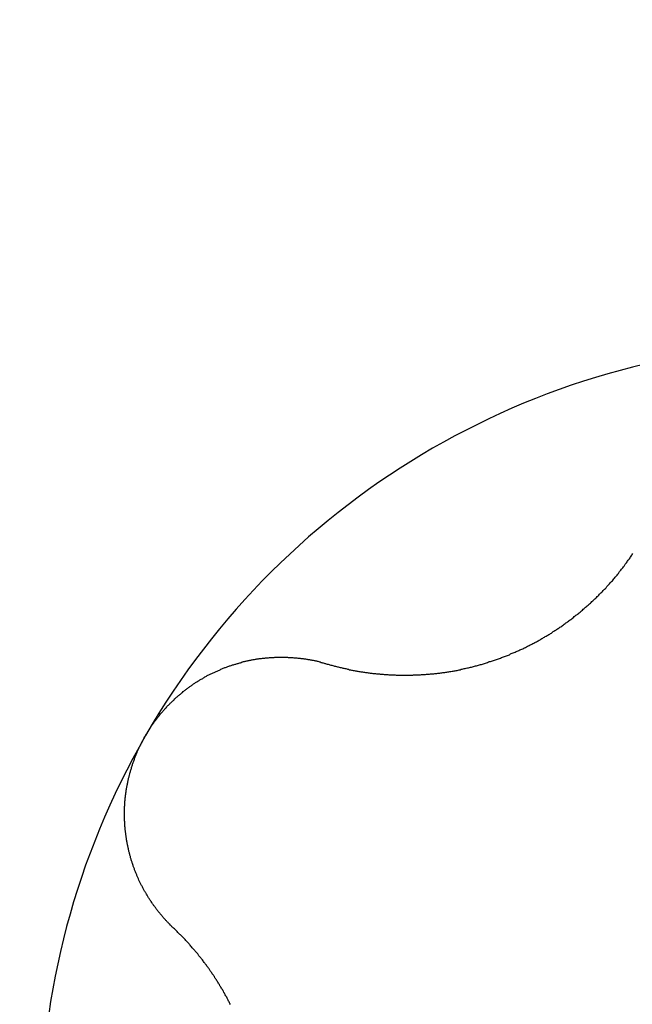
# Model space of a CAD drawing. Extents: x 1107 to 4046, y 937 to 3355.
# Tile 706 of 861: x 2091.67 to 2093.43, y 3217.67 to 3220.5. Entities that reach past the tile are written whole.
import ezdxf

# ---------------------------------------------------------------- set-up
doc = ezdxf.new("R2010")
doc.units = 0
doc.layers.add('KF_VIDA_L___C_BOTTOM', color=7, linetype='CONTINUOUS')

# ---------------------------------------------------------------- blocks, each defined once
blk = doc.blocks.new('KF_VIDA_L___C_BOTTOM')
at = {"layer": 'KF_VIDA_L___C_BOTTOM'}
for points in [[(-94.4298, 343.631, 0), (-94.4272, 343.63, 0), (-94.4246, 343.63, 0), (-94.4219, 343.629, 0), (-94.4193, 343.628, 0), (-94.4166, 343.627, 0), (-94.414, 343.627, 0), (-94.4113, 343.626, 0), (-94.4087, 343.625, 0), (-94.406, 343.624, 0), (-94.4034, 343.624, 0), (-94.4007, 343.623, 0), (-94.3981, 343.622, 0), (-94.3954, 343.622, 0), (-94.3927, 343.621, 0), (-94.3901, 343.62, 0), (-94.3874, 343.62, 0), (-94.3847, 343.619, 0), (-94.3821, 343.618, 0), (-94.3794, 343.618, 0), (-94.3767, 343.617, 0), (-94.3741, 343.617, 0), (-94.3714, 343.616, 0), (-94.3687, 343.615, 0), (-94.366, 343.615, 0), (-94.3633, 343.614, 0), (-94.3607, 343.614, 0), (-94.358, 343.613, 0), (-94.3553, 343.613, 0), (-94.3526, 343.612, 0), (-94.3499, 343.612, 0), (-94.3473, 343.611, 0), (-94.3446, 343.611, 0), (-94.3419, 343.61, 0), (-94.3392, 343.61, 0), (-94.3365, 343.609, 0), (-94.3338, 343.609, 0), (-94.3312, 343.608, 0), (-94.3285, 343.608, 0), (-94.3258, 343.608, 0), (-94.3231, 343.607, 0), (-94.3204, 343.607, 0), (-94.3177, 343.606, 0), (-94.3151, 343.606, 0), (-94.3124, 343.606, 0), (-94.3097, 343.605, 0), (-94.307, 343.605, 0), (-94.3043, 343.604, 0), (-94.3016, 343.604, 0), (-94.299, 343.604, 0), (-94.2963, 343.603, 0), (-94.2936, 343.603, 0), (-94.2909, 343.603, 0), (-94.2883, 343.603, 0), (-94.2856, 343.602, 0), (-94.2829, 343.602, 0), (-94.2802, 343.602, 0), (-94.2776, 343.602, 0), (-94.2749, 343.601, 0), (-94.2722, 343.601, 0), (-94.2696, 343.601, 0), (-94.2669, 343.601, 0), (-94.2642, 343.6, 0), (-94.2616, 343.6, 0), (-94.2589, 343.6, 0), (-94.2562, 343.6, 0), (-94.2536, 343.6, 0), (-94.2509, 343.599, 0), (-94.2483, 343.599, 0), (-94.2456, 343.599, 0), (-94.2429, 343.599, 0), (-94.2402, 343.599, 0), (-94.2375, 343.599, 0), (-94.2348, 343.599, 0), (-94.2321, 343.599, 0), (-94.2294, 343.598, 0), (-94.2266, 343.598, 0), (-94.2239, 343.598, 0), (-94.2212, 343.598, 0), (-94.2184, 343.598, 0), (-94.2156, 343.598, 0), (-94.2129, 343.598, 0), (-94.2101, 343.598, 0), (-94.2073, 343.598, 0), (-94.2046, 343.598, 0), (-94.2018, 343.598, 0), (-94.199, 343.598, 0), (-94.1962, 343.598, 0), (-94.1934, 343.598, 0), (-94.1906, 343.598, 0), (-94.1878, 343.598, 0), (-94.1849, 343.598, 0), (-94.1821, 343.598, 0), (-94.1793, 343.599, 0), (-94.1765, 343.599, 0), (-94.1736, 343.599, 0), (-94.1708, 343.599, 0), (-94.1679, 343.599, 0), (-94.1651, 343.599, 0), (-94.1622, 343.599, 0), (-94.1594, 343.599, 0), (-94.1565, 343.6, 0), (-94.1536, 343.6, 0), (-94.1507, 343.6, 0), (-94.1479, 343.6, 0), (-94.145, 343.6, 0), (-94.1421, 343.601, 0), (-94.1392, 343.601, 0), (-94.1363, 343.601, 0), (-94.1334, 343.601, 0), (-94.1305, 343.602, 0), (-94.1276, 343.602, 0), (-94.1247, 343.602, 0), (-94.1218, 343.602, 0), (-94.1189, 343.603, 0), (-94.116, 343.603, 0), (-94.1131, 343.603, 0), (-94.1102, 343.604, 0), (-94.1073, 343.604, 0), (-94.1044, 343.604, 0), (-94.1014, 343.605, 0), (-94.0985, 343.605, 0), (-94.0956, 343.606, 0), (-94.0927, 343.606, 0), (-94.0897, 343.606, 0), (-94.0868, 343.607, 0), (-94.0839, 343.607, 0), (-94.081, 343.608, 0), (-94.078, 343.608, 0), (-94.0751, 343.609, 0), (-94.0722, 343.609, 0), (-94.0692, 343.61, 0), (-94.0663, 343.61, 0), (-94.0634, 343.611, 0), (-94.0604, 343.611, 0), (-94.0575, 343.612, 0), (-94.0546, 343.612, 0), (-94.0516, 343.613, 0), (-94.0487, 343.614, 0), (-94.0457, 343.614, 0), (-94.0428, 343.615, 0), (-94.0399, 343.615, 0), (-94.0369, 343.616, 0), (-94.034, 343.617, 0), (-94.0311, 343.617, 0), (-94.0282, 343.618, 0), (-94.0252, 343.619, 0), (-94.0223, 343.619, 0), (-94.0194, 343.62, 0), (-94.0164, 343.621, 0), (-94.0135, 343.621, 0), (-94.0106, 343.622, 0), (-94.0077, 343.623, 0), (-94.0048, 343.624, 0), (-94.0018, 343.625, 0), (-93.9989, 343.625, 0), (-93.996, 343.626, 0), (-93.9931, 343.627, 0), (-93.9902, 343.628, 0), (-93.9873, 343.629, 0), (-93.9844, 343.629, 0), (-93.9815, 343.63, 0), (-93.9786, 343.631, 0), (-93.9757, 343.632, 0), (-93.9728, 343.633, 0), (-93.9699, 343.634, 0), (-93.967, 343.635, 0), (-93.9642, 343.636, 0), (-93.9613, 343.637, 0), (-93.9584, 343.637, 0), (-93.9555, 343.638, 0), (-93.9527, 343.639, 0), (-93.9498, 343.64, 0), (-93.9469, 343.641, 0), (-93.9441, 343.642, 0), (-93.9412, 343.643, 0), (-93.9384, 343.644, 0), (-93.9356, 343.645, 0), (-93.9327, 343.646, 0), (-93.9299, 343.647, 0), (-93.9271, 343.649, 0), (-93.9242, 343.65, 0), (-93.9214, 343.651, 0), (-93.9186, 343.652, 0), (-93.9158, 343.653, 0), (-93.913, 343.654, 0), (-93.9102, 343.655, 0), (-93.9074, 343.656, 0), (-93.9046, 343.657, 0), (-93.9018, 343.659, 0), (-93.8991, 343.66, 0), (-93.8963, 343.661, 0), (-93.8935, 343.662, 0), (-93.8908, 343.663, 0), (-93.888, 343.664, 0), (-93.8853, 343.666, 0), (-93.8826, 343.667, 0), (-93.8798, 343.668, 0), (-93.8771, 343.669, 0), (-93.8744, 343.671, 0), (-93.8717, 343.672, 0), (-93.869, 343.673, 0), (-93.8663, 343.674, 0), (-93.8636, 343.676, 0), (-93.8609, 343.677, 0), (-93.8583, 343.678, 0), (-93.8556, 343.679, 0), (-93.8529, 343.681, 0), (-93.8503, 343.682, 0), (-93.8477, 343.683, 0), (-93.845, 343.685, 0), (-93.8424, 343.686, 0), (-93.8398, 343.687, 0), (-93.8372, 343.689, 0), (-93.8346, 343.69, 0), (-93.832, 343.692, 0), (-93.8294, 343.693, 0), (-93.8268, 343.694, 0), (-93.8243, 343.696, 0), (-93.8217, 343.697, 0), (-93.8192, 343.699, 0), (-93.8166, 343.7, 0), (-93.8141, 343.701, 0), (-93.8116, 343.703, 0), (-93.8091, 343.704, 0), (-93.8066, 343.706, 0), (-93.8041, 343.707, 0), (-93.8016, 343.709, 0), (-93.7991, 343.71, 0), (-93.7966, 343.712, 0), (-93.7941, 343.713, 0), (-93.7916, 343.715, 0), (-93.7891, 343.716, 0), (-93.7866, 343.718, 0), (-93.7841, 343.719, 0), (-93.7817, 343.721, 0), (-93.7792, 343.723, 0), (-93.7767, 343.724, 0), (-93.7742, 343.726, 0), (-93.7718, 343.727, 0), (-93.7693, 343.729, 0), (-93.7668, 343.731, 0), (-93.7644, 343.732, 0), (-93.7619, 343.734, 0), (-93.7595, 343.736, 0), (-93.757, 343.737, 0), (-93.7546, 343.739, 0), (-93.7521, 343.741, 0), (-93.7497, 343.743, 0), (-93.7473, 343.744, 0), (-93.7448, 343.746, 0), (-93.7424, 343.748, 0), (-93.74, 343.749, 0), (-93.7376, 343.751, 0), (-93.7352, 343.753, 0), (-93.7328, 343.755, 0), (-93.7304, 343.757, 0), (-93.728, 343.758, 0), (-93.7256, 343.76, 0), (-93.7232, 343.762, 0), (-93.7208, 343.764, 0), (-93.7185, 343.766, 0), (-93.7161, 343.768, 0), (-93.7137, 343.77, 0), (-93.7114, 343.771, 0), (-93.709, 343.773, 0), (-93.7067, 343.775, 0), (-93.7044, 343.777, 0), (-93.702, 343.779, 0), (-93.6997, 343.781, 0), (-93.6974, 343.783, 0), (-93.6951, 343.785, 0), (-93.6928, 343.787, 0), (-93.6905, 343.789, 0), (-93.6882, 343.791, 0), (-93.6859, 343.793, 0), (-93.6836, 343.795, 0), (-93.6814, 343.797, 0), (-93.6791, 343.799, 0), (-93.6768, 343.801, 0), (-93.6746, 343.803, 0), (-93.6724, 343.805, 0), (-93.6701, 343.807, 0), (-93.6679, 343.809, 0), (-93.6657, 343.811, 0), (-93.6635, 343.813, 0), (-93.6613, 343.815, 0), (-93.6591, 343.817, 0), (-93.6569, 343.819, 0), (-93.6547, 343.821, 0), (-93.6526, 343.824, 0), (-93.6504, 343.826, 0), (-93.6483, 343.828, 0), (-93.6461, 343.83, 0), (-93.644, 343.832, 0), (-93.6419, 343.834, 0), (-93.6398, 343.836, 0), (-93.6377, 343.838, 0), (-93.6356, 343.841, 0), (-93.6335, 343.843, 0), (-93.6314, 343.845, 0), (-93.6294, 343.847, 0), (-93.6273, 343.849, 0), (-93.6253, 343.852, 0), (-93.6232, 343.854, 0), (-93.6212, 343.856, 0), (-93.6192, 343.858, 0), (-93.6172, 343.86, 0), (-93.6152, 343.863, 0), (-93.6132, 343.865, 0), (-93.6113, 343.867, 0), (-93.6093, 343.869, 0), (-93.6074, 343.872, 0), (-93.6054, 343.874, 0), (-93.6035, 343.876, 0), (-93.6016, 343.879, 0), (-93.5997, 343.881, 0), (-93.5978, 343.883, 0), (-93.5959, 343.885, 0), (-93.594, 343.888, 0), (-93.5921, 343.89, 0), (-93.5903, 343.892, 0), (-93.5884, 343.895, 0), (-93.5866, 343.897, 0), (-93.5847, 343.899, 0), (-93.5829, 343.902, 0), (-93.5811, 343.904, 0), (-93.5793, 343.906, 0), (-93.5775, 343.909, 0), (-93.5758, 343.911, 0), (-93.574, 343.913, 0), (-93.5723, 343.916, 0), (-93.5705, 343.918, 0), (-93.5688, 343.92, 0), (-93.5671, 343.923, 0), (-93.5654, 343.925, 0), (-93.5637, 343.928, 0), (-93.562, 343.93, 0), (-93.5603, 343.932, 0), (-93.5586, 343.935, 0), (-93.557, 343.937, 0), (-93.5553, 343.939, 0), (-93.5537, 343.942, 0), (-93.5521, 343.944, 0), (-93.5504, 343.947, 0)], [(-94.9486, 343.425, 0), (-94.9473, 343.427, 0), (-94.9461, 343.429, 0), (-94.9449, 343.431, 0), (-94.9437, 343.433, 0), (-94.9424, 343.435, 0), (-94.9411, 343.437, 0), (-94.9398, 343.439, 0), (-94.9385, 343.441, 0), (-94.9372, 343.444, 0), (-94.9359, 343.446, 0), (-94.9346, 343.448, 0), (-94.9332, 343.45, 0), (-94.9319, 343.452, 0), (-94.9305, 343.454, 0), (-94.9291, 343.456, 0), (-94.9277, 343.458, 0), (-94.9263, 343.46, 0), (-94.9249, 343.462, 0), (-94.9235, 343.464, 0), (-94.9221, 343.466, 0), (-94.9206, 343.467, 0), (-94.9191, 343.469, 0), (-94.9177, 343.471, 0), (-94.9162, 343.473, 0), (-94.9147, 343.475, 0), (-94.9132, 343.477, 0), (-94.9117, 343.479, 0), (-94.9101, 343.481, 0), (-94.9086, 343.483, 0), (-94.907, 343.485, 0), (-94.9055, 343.487, 0), (-94.9039, 343.489, 0), (-94.9023, 343.49, 0), (-94.9007, 343.492, 0), (-94.8991, 343.494, 0), (-94.8975, 343.496, 0), (-94.8959, 343.498, 0), (-94.8943, 343.5, 0), (-94.8926, 343.502, 0), (-94.891, 343.503, 0), (-94.8893, 343.505, 0), (-94.8876, 343.507, 0), (-94.8859, 343.509, 0), (-94.8842, 343.511, 0), (-94.8825, 343.512, 0), (-94.8808, 343.514, 0), (-94.8791, 343.516, 0), (-94.8774, 343.518, 0), (-94.8756, 343.519, 0), (-94.8739, 343.521, 0), (-94.8721, 343.523, 0), (-94.8703, 343.525, 0), (-94.8685, 343.526, 0), (-94.8667, 343.528, 0), (-94.8649, 343.53, 0), (-94.8631, 343.531, 0), (-94.8613, 343.533, 0), (-94.8595, 343.535, 0), (-94.8577, 343.536, 0), (-94.8558, 343.538, 0), (-94.854, 343.54, 0), (-94.8521, 343.541, 0), (-94.8502, 343.543, 0), (-94.8484, 343.544, 0), (-94.8465, 343.546, 0), (-94.8446, 343.548, 0), (-94.8427, 343.549, 0), (-94.8408, 343.551, 0), (-94.8388, 343.552, 0), (-94.8369, 343.554, 0), (-94.835, 343.555, 0), (-94.833, 343.557, 0), (-94.8311, 343.558, 0), (-94.8291, 343.56, 0), (-94.8271, 343.561, 0), (-94.8252, 343.563, 0), (-94.8232, 343.564, 0), (-94.8212, 343.566, 0), (-94.8192, 343.567, 0), (-94.8172, 343.568, 0), (-94.8152, 343.57, 0), (-94.8132, 343.571, 0), (-94.8111, 343.573, 0), (-94.8091, 343.574, 0), (-94.8071, 343.575, 0), (-94.805, 343.577, 0), (-94.8029, 343.578, 0), (-94.8009, 343.579, 0), (-94.7988, 343.581, 0), (-94.7967, 343.582, 0), (-94.7947, 343.583, 0), (-94.7926, 343.585, 0), (-94.7905, 343.586, 0), (-94.7884, 343.587, 0), (-94.7863, 343.588, 0), (-94.7842, 343.589, 0), (-94.782, 343.591, 0), (-94.7799, 343.592, 0), (-94.7778, 343.593, 0), (-94.7757, 343.594, 0), (-94.7735, 343.595, 0), (-94.7714, 343.597, 0), (-94.7692, 343.598, 0), (-94.7671, 343.599, 0), (-94.7649, 343.6, 0), (-94.7627, 343.601, 0), (-94.7606, 343.602, 0), (-94.7584, 343.603, 0), (-94.7562, 343.604, 0), (-94.754, 343.605, 0), (-94.7519, 343.606, 0), (-94.7497, 343.607, 0), (-94.7475, 343.608, 0), (-94.7453, 343.609, 0), (-94.7431, 343.61, 0), (-94.7409, 343.611, 0), (-94.7387, 343.612, 0), (-94.7365, 343.613, 0), (-94.7342, 343.614, 0), (-94.732, 343.615, 0), (-94.7298, 343.616, 0), (-94.7276, 343.617, 0), (-94.7254, 343.618, 0), (-94.7231, 343.619, 0), (-94.7209, 343.62, 0), (-94.7187, 343.62, 0), (-94.7164, 343.621, 0), (-94.7142, 343.622, 0), (-94.712, 343.623, 0), (-94.7097, 343.624, 0), (-94.7075, 343.625, 0), (-94.7052, 343.625, 0), (-94.703, 343.626, 0), (-94.7007, 343.627, 0), (-94.6985, 343.628, 0), (-94.6962, 343.628, 0), (-94.694, 343.629, 0), (-94.6917, 343.63, 0), (-94.6895, 343.63, 0), (-94.6872, 343.631, 0), (-94.685, 343.632, 0), (-94.6827, 343.632, 0), (-94.6805, 343.633, 0), (-94.6782, 343.634, 0), (-94.676, 343.634, 0), (-94.6737, 343.635, 0), (-94.6715, 343.636, 0), (-94.6692, 343.636, 0), (-94.667, 343.637, 0), (-94.6647, 343.637, 0), (-94.6625, 343.638, 0), (-94.6602, 343.638, 0), (-94.6579, 343.639, 0), (-94.6557, 343.639, 0), (-94.6535, 343.64, 0), (-94.6512, 343.64, 0), (-94.649, 343.641, 0), (-94.6467, 343.641, 0), (-94.6445, 343.642, 0), (-94.6422, 343.642, 0), (-94.64, 343.643, 0), (-94.6377, 343.643, 0), (-94.6355, 343.643, 0), (-94.6333, 343.644, 0), (-94.631, 343.644, 0), (-94.6288, 343.645, 0), (-94.6266, 343.645, 0), (-94.6244, 343.645, 0), (-94.6221, 343.646, 0), (-94.6199, 343.646, 0), (-94.6177, 343.646, 0), (-94.6155, 343.646, 0), (-94.6133, 343.647, 0), (-94.611, 343.647, 0), (-94.6088, 343.647, 0), (-94.6066, 343.647, 0), (-94.6043, 343.648, 0), (-94.6021, 343.648, 0), (-94.5999, 343.648, 0), (-94.5976, 343.648, 0), (-94.5954, 343.648, 0), (-94.5931, 343.649, 0), (-94.5909, 343.649, 0), (-94.5887, 343.649, 0), (-94.5864, 343.649, 0), (-94.5842, 343.649, 0), (-94.5819, 343.649, 0), (-94.5797, 343.649, 0), (-94.5774, 343.65, 0), (-94.5751, 343.65, 0), (-94.5729, 343.65, 0), (-94.5706, 343.65, 0), (-94.5684, 343.65, 0), (-94.5661, 343.65, 0), (-94.5639, 343.65, 0), (-94.5616, 343.65, 0), (-94.5593, 343.65, 0), (-94.5571, 343.65, 0), (-94.5548, 343.65, 0), (-94.5525, 343.65, 0), (-94.5503, 343.65, 0), (-94.548, 343.65, 0), (-94.5458, 343.65, 0), (-94.5435, 343.65, 0), (-94.5412, 343.65, 0), (-94.539, 343.649, 0), (-94.5367, 343.649, 0), (-94.5344, 343.649, 0), (-94.5322, 343.649, 0), (-94.5299, 343.649, 0), (-94.5277, 343.649, 0), (-94.5254, 343.649, 0), (-94.5231, 343.648, 0), (-94.5209, 343.648, 0), (-94.5186, 343.648, 0), (-94.5164, 343.648, 0), (-94.5141, 343.648, 0), (-94.5119, 343.647, 0), (-94.5096, 343.647, 0), (-94.5073, 343.647, 0), (-94.5051, 343.647, 0), (-94.5028, 343.646, 0), (-94.5006, 343.646, 0), (-94.4983, 343.646, 0), (-94.4961, 343.646, 0), (-94.4939, 343.645, 0), (-94.4916, 343.645, 0), (-94.4894, 343.645, 0), (-94.4871, 343.644, 0), (-94.4849, 343.644, 0), (-94.4827, 343.643, 0), (-94.4804, 343.643, 0), (-94.4782, 343.643, 0), (-94.476, 343.642, 0), (-94.4737, 343.642, 0), (-94.4715, 343.641, 0), (-94.4693, 343.641, 0), (-94.4671, 343.641, 0), (-94.4649, 343.64, 0), (-94.4627, 343.64, 0), (-94.4604, 343.639, 0), (-94.4582, 343.639, 0), (-94.456, 343.638, 0), (-94.4538, 343.638, 0), (-94.4516, 343.637, 0), (-94.4494, 343.636, 0), (-94.4472, 343.636, 0), (-94.4451, 343.635, 0), (-94.4429, 343.635, 0), (-94.4407, 343.634, 0), (-94.4385, 343.634, 0), (-94.4363, 343.633, 0), (-94.4342, 343.632, 0), (-94.432, 343.632, 0), (-94.4298, 343.631, 0)], [(-94.8677, 342.873, 0), (-94.8693, 342.874, 0), (-94.871, 342.876, 0), (-94.8726, 342.877, 0), (-94.8742, 342.879, 0), (-94.8758, 342.881, 0), (-94.8774, 342.882, 0), (-94.879, 342.884, 0), (-94.8806, 342.885, 0), (-94.8821, 342.887, 0), (-94.8837, 342.889, 0), (-94.8853, 342.89, 0), (-94.8868, 342.892, 0), (-94.8884, 342.894, 0), (-94.8899, 342.895, 0), (-94.8914, 342.897, 0), (-94.8929, 342.899, 0), (-94.8944, 342.9, 0), (-94.8959, 342.902, 0), (-94.8974, 342.904, 0), (-94.8989, 342.905, 0), (-94.9004, 342.907, 0), (-94.9019, 342.909, 0), (-94.9033, 342.911, 0), (-94.9048, 342.912, 0), (-94.9062, 342.914, 0), (-94.9077, 342.916, 0), (-94.9091, 342.918, 0), (-94.9105, 342.919, 0), (-94.9119, 342.921, 0), (-94.9133, 342.923, 0), (-94.9147, 342.925, 0), (-94.9161, 342.926, 0), (-94.9174, 342.928, 0), (-94.9188, 342.93, 0), (-94.9202, 342.932, 0), (-94.9215, 342.934, 0), (-94.9228, 342.936, 0), (-94.9242, 342.937, 0), (-94.9255, 342.939, 0), (-94.9268, 342.941, 0), (-94.9281, 342.943, 0), (-94.9294, 342.945, 0), (-94.9307, 342.947, 0), (-94.9319, 342.949, 0), (-94.9332, 342.95, 0), (-94.9345, 342.952, 0), (-94.9357, 342.954, 0), (-94.9369, 342.956, 0), (-94.9382, 342.958, 0), (-94.9394, 342.96, 0), (-94.9406, 342.962, 0), (-94.9418, 342.964, 0), (-94.943, 342.966, 0), (-94.9441, 342.968, 0), (-94.9453, 342.97, 0), (-94.9465, 342.972, 0), (-94.9476, 342.974, 0), (-94.9487, 342.975, 0), (-94.9499, 342.977, 0), (-94.951, 342.979, 0), (-94.9521, 342.981, 0), (-94.9532, 342.983, 0), (-94.9543, 342.985, 0), (-94.9553, 342.987, 0), (-94.9564, 342.989, 0), (-94.9575, 342.991, 0), (-94.9585, 342.993, 0), (-94.9595, 342.995, 0), (-94.9606, 342.997, 0), (-94.9616, 342.999, 0), (-94.9626, 343.001, 0), (-94.9636, 343.003, 0), (-94.9646, 343.005, 0), (-94.9655, 343.007, 0), (-94.9665, 343.009, 0), (-94.9674, 343.011, 0), (-94.9684, 343.014, 0), (-94.9693, 343.016, 0), (-94.9702, 343.018, 0), (-94.9711, 343.02, 0), (-94.972, 343.022, 0), (-94.9729, 343.024, 0), (-94.9738, 343.026, 0), (-94.9746, 343.028, 0), (-94.9755, 343.03, 0), (-94.9763, 343.032, 0), (-94.9772, 343.034, 0), (-94.978, 343.036, 0), (-94.9788, 343.038, 0), (-94.9796, 343.04, 0), (-94.9804, 343.043, 0), (-94.9812, 343.045, 0), (-94.982, 343.047, 0), (-94.9827, 343.049, 0), (-94.9835, 343.051, 0), (-94.9842, 343.053, 0), (-94.985, 343.055, 0), (-94.9857, 343.058, 0), (-94.9864, 343.06, 0), (-94.9871, 343.062, 0), (-94.9878, 343.064, 0), (-94.9885, 343.066, 0), (-94.9892, 343.069, 0), (-94.9898, 343.071, 0), (-94.9905, 343.073, 0), (-94.9911, 343.075, 0), (-94.9917, 343.078, 0), (-94.9924, 343.08, 0), (-94.993, 343.082, 0), (-94.9936, 343.084, 0), (-94.9942, 343.087, 0), (-94.9948, 343.089, 0), (-94.9953, 343.091, 0), (-94.9959, 343.093, 0), (-94.9964, 343.096, 0), (-94.997, 343.098, 0), (-94.9975, 343.1, 0), (-94.998, 343.103, 0), (-94.9985, 343.105, 0), (-94.999, 343.107, 0), (-94.9995, 343.109, 0), (-94.9999, 343.112, 0), (-95.0004, 343.114, 0), (-95.0008, 343.116, 0), (-95.0013, 343.119, 0), (-95.0017, 343.121, 0), (-95.0021, 343.123, 0), (-95.0025, 343.126, 0), (-95.0029, 343.128, 0), (-95.0033, 343.131, 0), (-95.0036, 343.133, 0), (-95.004, 343.135, 0), (-95.0043, 343.138, 0), (-95.0047, 343.14, 0), (-95.005, 343.142, 0), (-95.0053, 343.145, 0), (-95.0056, 343.147, 0), (-95.0059, 343.15, 0), (-95.0061, 343.152, 0), (-95.0064, 343.154, 0), (-95.0066, 343.157, 0), (-95.0069, 343.159, 0), (-95.0071, 343.162, 0), (-95.0073, 343.164, 0), (-95.0075, 343.166, 0), (-95.0077, 343.169, 0), (-95.0078, 343.171, 0), (-95.008, 343.174, 0), (-95.0081, 343.176, 0), (-95.0082, 343.178, 0), (-95.0084, 343.181, 0), (-95.0085, 343.183, 0), (-95.0086, 343.186, 0), (-95.0086, 343.188, 0), (-95.0087, 343.191, 0), (-95.0087, 343.193, 0), (-95.0088, 343.196, 0), (-95.0088, 343.198, 0), (-95.0088, 343.2, 0), (-95.0088, 343.203, 0), (-95.0088, 343.205, 0), (-95.0088, 343.208, 0), (-95.0087, 343.21, 0), (-95.0087, 343.213, 0), (-95.0086, 343.215, 0), (-95.0085, 343.217, 0), (-95.0084, 343.22, 0), (-95.0083, 343.222, 0), (-95.0082, 343.225, 0), (-95.008, 343.227, 0), (-95.0079, 343.23, 0), (-95.0077, 343.232, 0), (-95.0075, 343.235, 0), (-95.0073, 343.237, 0), (-95.0071, 343.24, 0), (-95.0069, 343.242, 0), (-95.0066, 343.244, 0), (-95.0064, 343.247, 0), (-95.0061, 343.249, 0), (-95.0058, 343.252, 0), (-95.0055, 343.254, 0), (-95.0052, 343.257, 0), (-95.0049, 343.259, 0), (-95.0046, 343.261, 0), (-95.0042, 343.264, 0), (-95.0039, 343.266, 0), (-95.0035, 343.269, 0), (-95.0031, 343.271, 0), (-95.0027, 343.274, 0), (-95.0023, 343.276, 0), (-95.0018, 343.279, 0), (-95.0014, 343.281, 0), (-95.0009, 343.283, 0), (-95.0005, 343.286, 0), (-95, 343.288, 0), (-94.9995, 343.291, 0), (-94.999, 343.293, 0), (-94.9985, 343.295, 0), (-94.9979, 343.298, 0), (-94.9974, 343.3, 0), (-94.9968, 343.303, 0), (-94.9963, 343.305, 0), (-94.9957, 343.307, 0), (-94.9951, 343.31, 0), (-94.9945, 343.312, 0), (-94.9938, 343.315, 0), (-94.9932, 343.317, 0), (-94.9925, 343.319, 0), (-94.9919, 343.322, 0), (-94.9912, 343.324, 0), (-94.9905, 343.326, 0), (-94.9898, 343.329, 0), (-94.9891, 343.331, 0), (-94.9884, 343.334, 0), (-94.9877, 343.336, 0), (-94.9869, 343.338, 0), (-94.9861, 343.341, 0), (-94.9854, 343.343, 0), (-94.9846, 343.345, 0), (-94.9838, 343.348, 0), (-94.983, 343.35, 0), (-94.9822, 343.352, 0), (-94.9813, 343.355, 0), (-94.9805, 343.357, 0), (-94.9796, 343.359, 0), (-94.9787, 343.361, 0), (-94.9779, 343.364, 0), (-94.977, 343.366, 0), (-94.9761, 343.368, 0), (-94.9752, 343.371, 0), (-94.9742, 343.373, 0), (-94.9733, 343.375, 0), (-94.9723, 343.377, 0), (-94.9714, 343.38, 0), (-94.9704, 343.382, 0), (-94.9694, 343.384, 0), (-94.9684, 343.386, 0), (-94.9674, 343.388, 0), (-94.9664, 343.391, 0), (-94.9654, 343.393, 0), (-94.9643, 343.395, 0), (-94.9633, 343.397, 0), (-94.9622, 343.399, 0), (-94.9611, 343.402, 0), (-94.96, 343.404, 0), (-94.9589, 343.406, 0), (-94.9578, 343.408, 0), (-94.9567, 343.41, 0), (-94.9556, 343.412, 0), (-94.9544, 343.414, 0), (-94.9533, 343.417, 0), (-94.9521, 343.419, 0), (-94.9509, 343.421, 0), (-94.9498, 343.423, 0), (-94.9486, 343.425, 0)], [(-94.705, 342.654, 0), (-94.7063, 342.657, 0), (-94.7076, 342.659, 0), (-94.7089, 342.662, 0), (-94.7102, 342.664, 0), (-94.7116, 342.667, 0), (-94.7129, 342.67, 0), (-94.7142, 342.672, 0), (-94.7156, 342.675, 0), (-94.7169, 342.677, 0), (-94.7183, 342.679, 0), (-94.7196, 342.682, 0), (-94.721, 342.684, 0), (-94.7223, 342.687, 0), (-94.7237, 342.689, 0), (-94.7251, 342.692, 0), (-94.7265, 342.694, 0), (-94.7279, 342.697, 0), (-94.7293, 342.699, 0), (-94.7307, 342.701, 0), (-94.7321, 342.704, 0), (-94.7335, 342.706, 0), (-94.7349, 342.708, 0), (-94.7363, 342.711, 0), (-94.7378, 342.713, 0), (-94.7392, 342.715, 0), (-94.7406, 342.718, 0), (-94.7421, 342.72, 0), (-94.7435, 342.722, 0), (-94.745, 342.725, 0), (-94.7464, 342.727, 0), (-94.7479, 342.729, 0), (-94.7494, 342.731, 0), (-94.7508, 342.734, 0), (-94.7523, 342.736, 0), (-94.7538, 342.738, 0), (-94.7553, 342.74, 0), (-94.7568, 342.742, 0), (-94.7583, 342.745, 0), (-94.7598, 342.747, 0), (-94.7613, 342.749, 0), (-94.7628, 342.751, 0), (-94.7644, 342.753, 0), (-94.7659, 342.756, 0), (-94.7675, 342.758, 0), (-94.769, 342.76, 0), (-94.7706, 342.762, 0), (-94.7722, 342.764, 0), (-94.7738, 342.767, 0), (-94.7754, 342.769, 0), (-94.777, 342.771, 0), (-94.7786, 342.773, 0), (-94.7803, 342.775, 0), (-94.7819, 342.777, 0), (-94.7835, 342.779, 0), (-94.7852, 342.782, 0), (-94.7868, 342.784, 0), (-94.7885, 342.786, 0), (-94.7902, 342.788, 0), (-94.7919, 342.79, 0), (-94.7936, 342.792, 0), (-94.7953, 342.794, 0), (-94.797, 342.797, 0), (-94.7987, 342.799, 0), (-94.8004, 342.801, 0), (-94.8022, 342.803, 0), (-94.8039, 342.805, 0), (-94.8057, 342.807, 0), (-94.8074, 342.809, 0), (-94.8092, 342.811, 0), (-94.811, 342.813, 0), (-94.8127, 342.815, 0), (-94.8145, 342.817, 0), (-94.8163, 342.819, 0), (-94.8181, 342.821, 0), (-94.8199, 342.824, 0), (-94.8218, 342.826, 0), (-94.8236, 342.828, 0), (-94.8254, 342.83, 0), (-94.8273, 342.832, 0), (-94.8291, 342.834, 0), (-94.831, 342.836, 0), (-94.8329, 342.838, 0), (-94.8347, 342.84, 0), (-94.8366, 342.842, 0), (-94.8385, 342.844, 0), (-94.8404, 342.846, 0), (-94.8423, 342.848, 0), (-94.8442, 342.85, 0), (-94.8461, 342.852, 0), (-94.8481, 342.854, 0), (-94.85, 342.855, 0), (-94.8519, 342.857, 0), (-94.8539, 342.859, 0), (-94.8558, 342.861, 0), (-94.8578, 342.863, 0), (-94.8598, 342.865, 0), (-94.8617, 342.867, 0), (-94.8637, 342.869, 0), (-94.8657, 342.871, 0), (-94.8677, 342.873, 0)]]:
    blk.add_polyline3d(points, dxfattribs=at)
for radius in [5.1, 4.65]:
    blk.add_circle((-93, 342.3), radius, dxfattribs=at)
for centre, radius, start, end in [((-86.5, 348.3), 18.5, 180, 253.05149), ((-93, 342.3), 2.25, 90, 150), ((-93, 342.3), 2.25, 150, 210)]:
    blk.add_arc(centre, radius, start, end, dxfattribs=at)

msp = doc.modelspace()

# ---------------------------------------------------------------- block references
at = {"layer": 'KF_VIDA_L___C_BOTTOM'}
msp.add_blockref('KF_VIDA_L___C_BOTTOM', (2186.9791, 2875.0183), dxfattribs=at)

doc.saveas('drawing.dxf')
